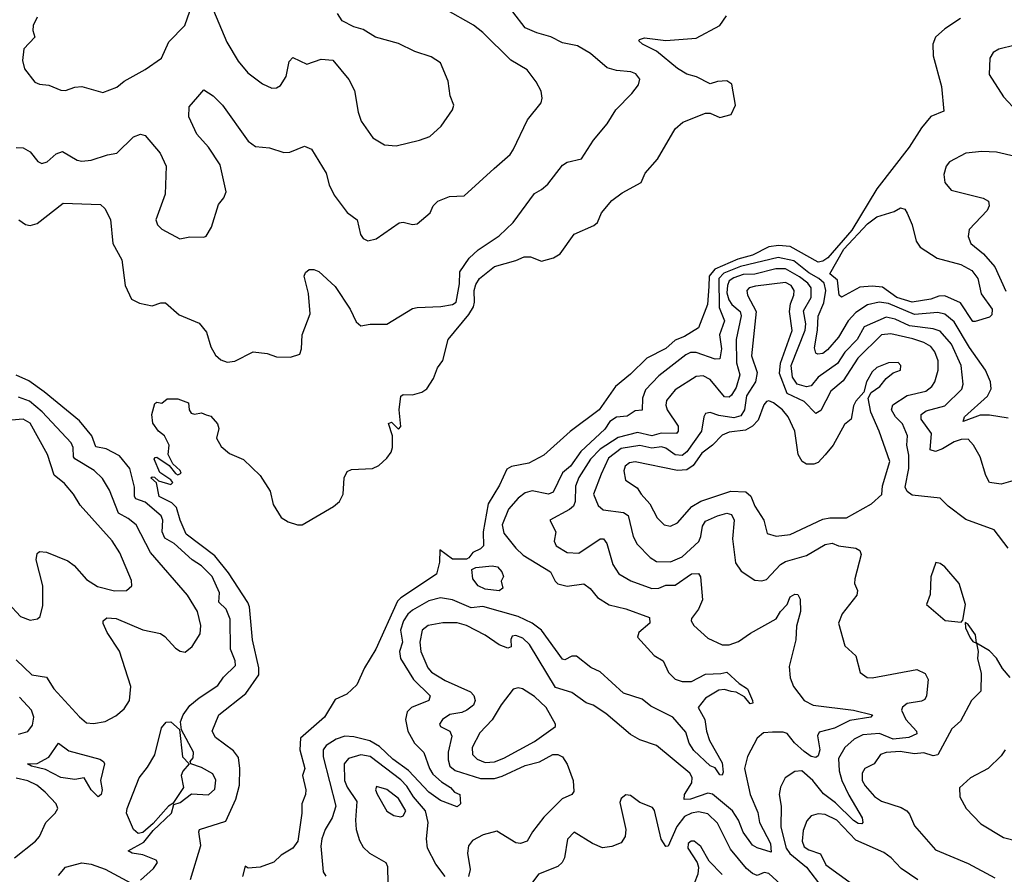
# Model space of a CAD drawing. Extents: x 1552294 to 1694791, y 811929 to 917222.
# Tile 599 of 643: x 1669900 to 1674099, y 897124 to 900769. Entities that reach past the tile are written whole.
import ezdxf

# ---------------------------------------------------------------- set-up
doc = ezdxf.new("R2010")
doc.units = 0

msp = doc.modelspace()

# ---------------------------------------------------------------- linework, layer by layer
at = {"layer": '0CON10XD'}
for points in [[(1669975, 900780), (1669956.9, 900745), (1669956.1, 900723.9), (1669964, 900695), (1669918, 900645), (1669912, 900595), (1669920.3, 900560.3), (1669965, 900503.3), (1669985, 900494), (1670025, 900490), (1670075, 900468.8), (1670095, 900468), (1670135, 900482), (1670165, 900484), (1670255, 900458.8), (1670315, 900482), (1670345, 900507.5), (1670435, 900557.5), (1670504.4, 900605.6), (1670535.7, 900674.3), (1670604.2, 900745), (1670645, 900863.3)], [(1670715, 900836), (1670783.9, 900673.9), (1670832.2, 900592.2), (1670873, 900543), (1670935.4, 900495.4), (1670975, 900477.1), (1670995, 900478.1), (1671011.9, 900488.1), (1671036.7, 900526.7), (1671048.9, 900591.1), (1671065, 900608.1), (1671125, 900579.1), (1671185, 900601.1), (1671235, 900597.1), (1671303.6, 900513.6), (1671327.4, 900467.4), (1671343.1, 900375), (1671356.3, 900336.3), (1671406, 900265), (1671455.6, 900235.6), (1671505, 900230.8), (1671605, 900255.8), (1671648.3, 900271.7), (1671696.7, 900315), (1671746.2, 900385), (1671751.2, 900405), (1671736.2, 900445), (1671727, 900507), (1671693.8, 900585), (1671655, 900610.6), (1671585, 900633.1), (1671515, 900667.1), (1671416.7, 900695), (1671365, 900728.1), (1671325, 900739.4), (1671275, 900764), (1671255, 900796.2)], [(1669885, 900224.5), (1669915, 900222.5), (1669945, 900205.6), (1669977.5, 900165), (1669995, 900155.6), (1670016.9, 900163.1), (1670055, 900197.8), (1670083.2, 900206.8), (1670145, 900170.4), (1670165, 900166.2), (1670205, 900170.4), (1670275, 900193.3), (1670315, 900199.4), (1670385, 900270), (1670415, 900280.8), (1670435, 900276), (1670499.8, 900199.8), (1670524.4, 900145), (1670520, 900025), (1670480.8, 899915), (1670487.5, 899895), (1670505.6, 899875.6), (1670582.5, 899835), (1670625, 899842.5), (1670685, 899841.2), (1670695, 899846.7), (1670717.5, 899885), (1670748.3, 899981.7), (1670770.7, 900009.3), (1670780, 900035), (1670755, 900150), (1670705.3, 900225.3), (1670655, 900280.8), (1670621.5, 900355), (1670622.2, 900397.8), (1670659.3, 900440.7), (1670685, 900470), (1670725, 900444.4), (1670765, 900404.4), (1670875, 900251.9), (1670905, 900228.8), (1670965, 900222.5), (1671026.8, 900203.2), (1671052.5, 900205), (1671115, 900229.2), (1671145, 900216.9), (1671207.1, 900115), (1671220, 900065), (1671240.6, 900020.6), (1671296.4, 899946.4), (1671338.8, 899915), (1671353, 899853), (1671365, 899836.7), (1671385, 899826.2), (1671420, 899835), (1671517.5, 899902.5), (1671535, 899905.6), (1671575, 899895.6), (1671595, 899898.1), (1671650, 899945), (1671662.5, 899975), (1671682.5, 899995), (1671732.5, 900015), (1671795, 900018.5), (1671924, 900135), (1671992, 900195), (1672005, 900213.8), (1672065, 900342), (1672123.8, 900415), (1672128, 900435), (1672123.8, 900465), (1672102.5, 900505), (1672064, 900555), (1671995, 900596.7), (1671875.3, 900715.3), (1671835, 900745.5), (1671714.6, 900814.6)], [(1669897.1, 899915), (1669925, 899896.5), (1669945, 899891.8), (1669975, 899900.6), (1670085, 899986.8), (1670245, 899980.4), (1670263.8, 899963.8), (1670287.3, 899917.3), (1670297.2, 899815), (1670336.2, 899745), (1670349.5, 899635), (1670376.8, 899576.8), (1670410.5, 899560.5), (1670465, 899549.5), (1670502.3, 899562.3), (1670522.3, 899562.3), (1670580.4, 899510.4), (1670665, 899474.3), (1670696.3, 899436.3), (1670714.6, 899374.6), (1670735, 899338), (1670758, 899318), (1670785, 899308.9), (1670817.1, 899312.9), (1670895, 899352), (1670955, 899346.2), (1670995, 899331.2), (1671055, 899330), (1671095, 899342.5), (1671102, 899365), (1671104.2, 899425), (1671138.6, 899515), (1671131.7, 899601.7), (1671113.1, 899675), (1671118.3, 899691.7), (1671135, 899704), (1671155, 899704.2), (1671175, 899695.8), (1671245, 899632), (1671309.1, 899535), (1671335, 899480), (1671355, 899463.8), (1671395, 899470.8), (1671465, 899471.2), (1671575, 899538), (1671595, 899542), (1671695.6, 899545.6), (1671746, 899555), (1671761.2, 899565), (1671775, 899643.3), (1671776.8, 899693.2), (1671817.3, 899752.7), (1671855, 899787.3), (1671945, 899847.8), (1672004.2, 899905), (1672095, 900028.6), (1672125.4, 900044.6), (1672151.7, 900068.3), (1672215, 900148.8), (1672235, 900162), (1672295, 900176.2), (1672347.1, 900255), (1672405.4, 900324.6), (1672442.5, 900385), (1672510.8, 900455), (1672538.3, 900491.7), (1672544.2, 900515), (1672527.8, 900537.8), (1672506.7, 900546.7), (1672445, 900552.3), (1672405, 900563.8), (1672334.4, 900625), (1672278.4, 900658.4), (1672215, 900670.6), (1672165, 900696.4), (1672105, 900712.7), (1672055.7, 900735), (1672002.3, 900802.3)], [(1670628.5, 897101.5), (1670673, 897247), (1670663.8, 897305), (1670667.5, 897315), (1670778.5, 897351.5), (1670822, 897445), (1670837.5, 897505), (1670839.3, 897575), (1670832.9, 897622.9), (1670811.2, 897651.2), (1670735, 897707.5), (1670721.4, 897735), (1670749.4, 897805), (1670864.8, 897895.2), (1670919.4, 897975), (1670920.2, 898005), (1670892.5, 898125), (1670880, 898265), (1670873, 898283), (1670790.3, 898410.3), (1670732.6, 898482.6), (1670610, 898575), (1670584.2, 898634.2), (1670568.9, 898688.9), (1670548.3, 898708.3), (1670494.6, 898735), (1670483.9, 898793.9), (1670460, 898815), (1670465, 898820), (1670475, 898817.5), (1670492.5, 898802.5), (1670545, 898787.5), (1670552.5, 898795), (1670545, 898806.2), (1670497.7, 898837.7), (1670474.2, 898895), (1670477.5, 898902.5), (1670485, 898903.3), (1670538, 898868), (1670565, 898834), (1670575, 898828), (1670588, 898835), (1670585, 898846.7), (1670552.5, 898875), (1670532.5, 898915), (1670537.5, 898955), (1670517.5, 898995), (1670492.5, 899015), (1670468.3, 899048.3), (1670463.3, 899085), (1670477, 899133), (1670485, 899137.5), (1670506.4, 899133.6), (1670528.3, 899151.7), (1670575, 899152.5), (1670620, 899135), (1670622.5, 899105), (1670631.7, 899091.7), (1670645, 899086.7), (1670675, 899092.5), (1670695, 899083.3), (1670715, 899078), (1670744, 899045), (1670749.2, 899025), (1670739.4, 898985), (1670759.6, 898949.6), (1670795, 898918.6), (1670855, 898893.8), (1670926.2, 898825), (1670967.9, 898757.9), (1670980.9, 898700.9), (1671015, 898646), (1671045, 898626.9), (1671085, 898614.3), (1671105, 898614.4), (1671237.5, 898692.5), (1671263.8, 898715), (1671279.2, 898745), (1671284.3, 898815), (1671297.1, 898842.9), (1671315, 898850.8), (1671405, 898855.4), (1671431.6, 898868.4), (1671465, 898898.9), (1671483.5, 898925), (1671489.2, 898945), (1671490, 898995), (1671473, 899047), (1671485, 899052.5), (1671515, 899022.5), (1671525.6, 899034.4), (1671517.9, 899105), (1671525, 899163.8), (1671535, 899170.8), (1671575, 899168.6), (1671615, 899180), (1671635.7, 899195), (1671665, 899238.8), (1671681.5, 899285), (1671704.5, 899315.5), (1671727.1, 899405), (1671815, 899511.3), (1671835.3, 899545), (1671840, 899565), (1671837.8, 899615), (1671845, 899640), (1671861.1, 899665), (1671925, 899716), (1672015, 899741.6), (1672051.6, 899758.4), (1672078.1, 899758.1), (1672125, 899739.1), (1672176.1, 899753.9), (1672205, 899770.4), (1672264.5, 899855), (1672348.3, 899891.7), (1672364.4, 899905), (1672381.5, 899945), (1672425, 899997.5), (1672469.5, 900030.5), (1672550, 900075), (1672567.5, 900115), (1672619.4, 900175), (1672695, 900303.8), (1672728.1, 900331.9), (1672825, 900371.2), (1672845, 900370), (1672885, 900352), (1672933.3, 900365), (1672952, 900405), (1672936.7, 900495), (1672915, 900508.8), (1672875, 900506.2), (1672845, 900496.2), (1672785.5, 900525.5), (1672745, 900536.9), (1672705, 900560.6), (1672615.3, 900635.3), (1672556.2, 900665), (1672540.7, 900679.3), (1672542.5, 900685), (1672565, 900692), (1672655, 900680), (1672785, 900690), (1672885, 900744), (1672914.5, 900785.5)], [(1673911.2, 900775), (1673845, 900730), (1673805.6, 900695), (1673793.8, 900665), (1673794.6, 900614.6), (1673830.8, 900485), (1673840.7, 900379.3), (1673785, 900356.2), (1673745, 900308.8), (1673692.7, 900225), (1673555, 900048.2), (1673448.5, 899871.5), (1673346.5, 899753.5), (1673325, 899739), (1673305, 899735.2), (1673185, 899801.5), (1673135.7, 899805.7), (1673095, 899800.9), (1673025, 899765.6), (1672962.5, 899747.5), (1672864.2, 899705.8), (1672840.6, 899675), (1672838.5, 899631.5), (1672833.2, 899555), (1672795, 899454.4), (1672735, 899418.2), (1672695, 899402.5), (1672655, 899367.4), (1672574.5, 899325.5), (1672505, 899257.8), (1672440, 899205), (1672371.3, 899105), (1672247.5, 899012.5), (1672135, 898912.5), (1672071.5, 898878.5), (1671996.7, 898863.2), (1671977.8, 898852.2), (1671946.3, 898783.7), (1671897.8, 898705), (1671876.4, 898585), (1671877.8, 898525), (1671865, 898511.9), (1671832.7, 898497.3), (1671815, 898473.6), (1671805, 898468.7), (1671745, 898467.7), (1671692, 898508), (1671690.8, 898455), (1671678, 898405), (1671525, 898303.9), (1671510.9, 898289.1), (1671419.1, 898085), (1671370, 898005), (1671338.3, 897931.7), (1671295, 897892.5), (1671245, 897870), (1671200, 897795), (1671097.5, 897705), (1671094.7, 897655), (1671115.6, 897575), (1671106, 897545), (1671120.6, 897485), (1671119.4, 897465), (1671103.1, 897425), (1671103.1, 897385), (1671085.6, 897265), (1671065, 897236.2), (1671014.4, 897205.6), (1670984.2, 897175.8), (1670925, 897154), (1670875, 897150), (1670861.7, 897158.3), (1670850, 897115)], [(1674145, 900660.4), (1674075, 900643.1), (1674050.7, 900629.3), (1674037.1, 900605), (1674034.2, 900535), (1674095, 900440.6), (1674211.9, 900315)], [(1674225, 900167.6), (1674065, 900204.1), (1674002.4, 900207.6), (1673935, 900199.6), (1673865, 900162.9), (1673851.1, 900145), (1673841.3, 900108.7), (1673845.6, 900075), (1673871.8, 900041.8), (1674008, 900008), (1674031.2, 899995), (1674034, 899975), (1674025.7, 899955), (1673948.1, 899875), (1673944.4, 899845), (1673955.4, 899815.4), (1674010.5, 899770.5), (1674058.6, 899715), (1674105, 899611.5)], [(1673975, 899482.5), (1673965, 899482.5), (1673911.1, 899561.1), (1673845, 899590.9), (1673819.5, 899590.5), (1673785, 899577.8), (1673705, 899564.2), (1673640, 899585), (1673578.9, 899628.9), (1673535, 899632.4), (1673481.9, 899628.1), (1673405, 899585.6), (1673394.8, 899595), (1673387.8, 899657.8), (1673354.3, 899685), (1673415, 899790.6), (1673515, 899898.5), (1673555, 899928.7), (1673628.4, 899951.6), (1673656.3, 899966.4), (1673675, 899960.6), (1673685, 899944), (1673706.2, 899895), (1673722.9, 899825), (1673739.6, 899799.6), (1673812.6, 899752.6), (1673913.3, 899725), (1673959.5, 899699.5), (1673985.4, 899665), (1674000, 899600), (1674047.5, 899535), (1674045, 899510), (1674035, 899500), (1673975, 899482.5)], [(1674115, 899069.2), (1674035, 899083), (1673995, 899082.3), (1673923.8, 899055), (1673929.2, 899075), (1674026.7, 899163.3), (1674042.5, 899195), (1674039.2, 899225), (1674018.3, 899275), (1673950.5, 899370.5), (1673885, 899480.8), (1673845, 899513.5), (1673815, 899520.7), (1673715, 899511.3), (1673605, 899558.5), (1673565, 899564.1), (1673515, 899553.3), (1673465, 899521.1), (1673433, 899485), (1673392, 899415), (1673345, 899361.2), (1673325, 899346.1), (1673302.9, 899342.9), (1673295, 899346.7), (1673289.2, 899369.2), (1673302.5, 899445), (1673304.8, 899505), (1673329, 899561), (1673337.8, 899615), (1673329.8, 899645), (1673308.1, 899665), (1673265, 899690.3), (1673200.4, 899740.4), (1673135, 899754.6), (1672973.1, 899716.9), (1672902.4, 899687.6), (1672880.6, 899665), (1672882.2, 899542.2), (1672906, 899485), (1672883.8, 899425), (1672893.3, 899365), (1672885, 899323.3), (1672865, 899321.8), (1672785, 899350.5), (1672760.8, 899349.2), (1672740.2, 899339.8), (1672625, 899250.3), (1672569.1, 899190.9), (1672555.2, 899155), (1672555, 899103.3), (1672525, 899100.4), (1672491, 899079), (1672445, 899074.1), (1672417.1, 899055), (1672395, 899022.7), (1672292.6, 898927.4), (1672248.4, 898865), (1672215, 898836.5), (1672175, 898754.4), (1672155, 898745.9), (1672085, 898760), (1672055, 898750.8), (1672025, 898727.9), (1671985, 898682.2), (1671957.8, 898615)], [(1674145, 898805.5), (1674085, 898787.8), (1674035.5, 898795.5), (1674019.4, 898825), (1673995.5, 898905), (1673967.1, 898955), (1673945, 898980.9), (1673915, 898979.3), (1673885, 898969.1), (1673835, 898938.4), (1673805, 898927.9), (1673781.9, 898935), (1673787.8, 899005), (1673744.7, 899065), (1673743.8, 899085), (1673765, 899100.7), (1673845, 899122.1), (1673917.1, 899192.9), (1673923.1, 899215), (1673914.3, 899295), (1673873.3, 899385), (1673825, 899441), (1673795, 899451), (1673695, 899464.1), (1673632.7, 899492.7), (1673595, 899501.2), (1673501.2, 899458.8), (1673471.7, 899405), (1673419, 899351), (1673386.6, 899303.4), (1673305, 899244), (1673275, 899207.3), (1673255, 899203.8), (1673215.1, 899215.1), (1673195.4, 899245), (1673190.4, 899295), (1673249.9, 899445), (1673251.7, 899471.7), (1673242.5, 899527.5), (1673275.5, 899585), (1673275.5, 899625), (1673260.4, 899645), (1673225, 899672.1), (1673165, 899706.4), (1673125, 899706.1), (1673035, 899684.2)], [(1673035, 899684.2), (1672985, 899682.8), (1672945, 899668.3), (1672925.8, 899655), (1672917.8, 899635), (1672915.8, 899605), (1672923.9, 899573.9), (1672936.5, 899555), (1672971.9, 899525), (1672976.7, 899506.7), (1672955.5, 899405), (1672956.2, 899306.2), (1672971.5, 899255), (1672955, 899200), (1672935, 899167.5), (1672925, 899159.7), (1672905, 899160.3), (1672843.8, 899235), (1672815, 899250), (1672785, 899247.5), (1672695, 899190.7), (1672658, 899145), (1672654.7, 899125), (1672661.3, 899105), (1672707.9, 899035), (1672707.5, 899015), (1672700.8, 899005), (1672635, 899005.2), (1672595, 898994.9), (1672535, 899008.1), (1672452.2, 898987.8), (1672375, 898937.8), (1672334.4, 898895), (1672285, 898816.5), (1672270.2, 898779.8), (1672268.8, 898715), (1672261.7, 898695), (1672245, 898680), (1672160.8, 898635), (1672186.5, 898585), (1672179.2, 898545), (1672187.8, 898525), (1672235, 898497.5), (1672285, 898494.6), (1672375, 898554.4), (1672390, 898555), (1672404.4, 898535), (1672428.9, 898445), (1672455.3, 898405.3), (1672506.6, 898376.6), (1672595, 898343.2), (1672625, 898344.8), (1672655, 898357.5), (1672695, 898357.1), (1672765, 898405.3), (1672795, 898407.1), (1672802.7, 898392.7), (1672811.8, 898295), (1672794.6, 898255), (1672764.3, 898215), (1672762.9, 898205), (1672774.4, 898185), (1672835, 898131.8), (1672895, 898102.4), (1672925, 898103.3), (1672965, 898117.9), (1673016.7, 898153.3), (1673125.9, 898214.1), (1673143.9, 898245), (1673172.3, 898275), (1673185, 898307.8), (1673205, 898318.5), (1673217.6, 898317.6), (1673227.9, 898297.9), (1673229.6, 898245), (1673212.7, 898182.7), (1673209.1, 898125), (1673180.7, 898010.7), (1673185, 897962.5), (1673200, 897925), (1673245, 897865.7), (1673283.8, 897845), (1673455.4, 897824.6), (1673536.2, 897805), (1673530, 897795), (1673439.5, 897780.5), (1673375, 897747), (1673309.1, 897730.9), (1673302.4, 897715), (1673311.9, 897655), (1673305, 897630), (1673295, 897622.4), (1673275, 897627.2), (1673245, 897648.5), (1673203.3, 897685), (1673172.7, 897725), (1673155, 897730.5), (1673109.8, 897730.2), (1673071.7, 897728.3), (1673044.2, 897705), (1673003, 897627), (1672990.4, 897575), (1673014.8, 897465), (1673047.7, 897387.7), (1673054.3, 897345), (1673101.2, 897255), (1673105, 897218.8), (1673045, 897236.7), (1673025, 897248.9), (1672985, 897303.8), (1672965, 897355.4), (1672939, 897395), (1672855, 897465.5), (1672835, 897469.8), (1672760, 897445), (1672733.6, 897443.6), (1672734.8, 897465), (1672765.6, 897515), (1672766.9, 897536.9), (1672757.5, 897555), (1672615, 897673.8), (1672545, 897697.1), (1672505, 897720.4), (1672399.8, 897809.8), (1672345, 897845.6), (1672315, 897855.8), (1672255, 897899.7), (1672185, 897920.8), (1672074.5, 898104.5), (1672045, 898131.2), (1672015, 898143.4), (1671999.8, 898140.2), (1671994.1, 898125.9), (1671995.4, 898094.6), (1671981.7, 898088.3), (1671945, 898103.5), (1671885, 898144.1), (1671805, 898184.8), (1671765, 898196.8), (1671705, 898197.2), (1671642.5, 898185), (1671616.8, 898165), (1671606.3, 898113.7), (1671610.8, 898075), (1671641, 898005), (1671655.8, 897985.8), (1671715, 897950.8), (1671822.6, 897902.6), (1671836.5, 897886.5), (1671841.8, 897865), (1671834.6, 897845), (1671807.3, 897825), (1671785, 897814.8), (1671734.5, 897805.5), (1671703.3, 897785), (1671690.8, 897765), (1671693.8, 897755), (1671734.3, 897735), (1671743, 897713), (1671727.1, 897645), (1671727.7, 897612.3), (1671734.7, 897585), (1671756.6, 897566.6), (1671865, 897533.4), (1671925, 897533), (1671957.7, 897542.3), (1672055, 897588.8), (1672116.3, 897603.7), (1672173.8, 897635), (1672195, 897635.4), (1672215.3, 897625.3), (1672235, 897593.8), (1672260, 897525), (1672262.3, 897477.7), (1672253.8, 897465), (1672213.4, 897446.6), (1672135, 897368.5), (1672086.2, 897305), (1672064.6, 897265.4), (1672035, 897255.6), (1672015, 897257.8), (1671935, 897308.9), (1671877.1, 897292.9), (1671831.5, 897268.5), (1671813.8, 897245), (1671809.2, 897215), (1671821.5, 897145), (1671813.8, 897115)], [(1673187.6, 899557.6), (1673201, 899595), (1673201.9, 899615), (1673190.3, 899635), (1673165, 899649.1), (1673037.4, 899632.6), (1673010.6, 899625), (1673001.2, 899615), (1673004.1, 899595), (1673040.5, 899525), (1673021.2, 899335), (1673044.4, 899265), (1673037.3, 899225), (1672999.3, 899165), (1672991.1, 899105), (1672975, 899079.2), (1672945, 899071.3), (1672880.9, 899080.9), (1672845, 899093.8), (1672825, 899089.4), (1672817.3, 899075), (1672807.3, 899015), (1672745, 898925.7), (1672725, 898911.1), (1672695, 898913.3), (1672655, 898941.9), (1672636.8, 898946.8), (1672595, 898941.8), (1672545, 898953.4), (1672465, 898939.7), (1672410.7, 898899.3), (1672379.4, 898830.6), (1672346.7, 898745), (1672366.6, 898696.6), (1672388.7, 898678.7), (1672475, 898666.7), (1672494.6, 898655), (1672516.7, 898565), (1672532.7, 898532.7), (1672587.8, 898475), (1672615, 898457.9), (1672675, 898456.8), (1672725, 898478.8), (1672795.6, 898544.4), (1672804.8, 898565), (1672811.2, 898608.8), (1672825, 898631.1), (1672875, 898653.8), (1672915, 898664), (1672935, 898658.9), (1672946.5, 898635), (1672940, 898555), (1672952.2, 898452.2), (1672976.9, 898416.9), (1673035, 898378.6), (1673065, 898375.6), (1673085, 898381.5), (1673144.6, 898445), (1673165, 898458.6), (1673255, 898483.6), (1673335, 898530.9), (1673365, 898536), (1673391.2, 898525), (1673465.9, 898515.9), (1673481.9, 898505), (1673488.2, 898488.2), (1673460.9, 898385), (1673460.5, 898365), (1673471.9, 898335), (1673470, 898315), (1673407.1, 898235), (1673392.2, 898195), (1673418.3, 898098.3), (1673465, 898056.2), (1673484.6, 897984.6), (1673513.4, 897963.4), (1673535, 897962.5), (1673725, 897997.7), (1673761.2, 897981.2), (1673774.5, 897955), (1673766.7, 897885), (1673759.6, 897870.4), (1673745, 897862.2), (1673685, 897852.5), (1673665, 897837.3), (1673660.9, 897825), (1673678.4, 897785), (1673724.4, 897735), (1673725, 897723.3), (1673691.7, 897708.3), (1673625, 897700.2), (1673565.9, 897724.1), (1673495, 897718.9), (1673458.7, 897701.3), (1673418.2, 897665), (1673392, 897618), (1673394.3, 897565), (1673405.5, 897525), (1673435, 897461.8), (1673492, 897365), (1673495.5, 897345), (1673490.6, 897339.4), (1673475, 897340.6), (1673455, 897354.3), (1673379.3, 897429.3), (1673327.3, 897467.3), (1673282.7, 897525), (1673235, 897565.4), (1673205, 897563.3), (1673163.6, 897536.4), (1673144, 897496), (1673138, 897465), (1673147.4, 897415), (1673145.6, 897325), (1673169, 897235), (1673183.6, 897213.6), (1673254.9, 897154.9), (1673325, 897064.1)], [(1674114.5, 898515), (1674055, 898593.1), (1673935, 898638), (1673858.6, 898695), (1673825, 898728.9), (1673705, 898740.8), (1673685, 898756.4), (1673675.8, 898775), (1673691, 898855), (1673691.7, 898911.7), (1673682.7, 898955), (1673686.4, 898995), (1673665, 899046), (1673635, 899075.2), (1673617.4, 899105), (1673623.3, 899126.7), (1673685, 899166.4), (1673764.4, 899185.6), (1673788.9, 899205), (1673801.8, 899225), (1673816.4, 899275), (1673816.3, 899315), (1673803, 899353), (1673785.8, 899375), (1673755, 899393.1), (1673708.2, 899408.2), (1673615, 899428.8), (1673574.8, 899425.2), (1673474.3, 899325.7), (1673411.1, 899228.9), (1673358.6, 899185), (1673316.9, 899103.1), (1673295, 899090), (1673245, 899140.3), (1673172.2, 899175), (1673140.4, 899260.4), (1673144.4, 899305), (1673193.3, 899443.3), (1673183.3, 899525), (1673187.6, 899557.6)], [(1673126.2, 898566.2), (1673185, 898573.3), (1673325, 898638.8), (1673355.3, 898644.7), (1673425, 898644.7), (1673532.9, 898705), (1673576.2, 898743.8), (1673579.2, 898780.8), (1673610.7, 898885), (1673565.4, 899015), (1673528.9, 899095), (1673517.5, 899155), (1673531.1, 899178.9), (1673568.5, 899205), (1673595, 899239.5), (1673625, 899262.5), (1673655.7, 899275), (1673657.5, 899295), (1673646.6, 899306.6), (1673605, 899305.6), (1673555, 899285.4), (1673535, 899266.9), (1673511.2, 899225), (1673499.7, 899180.3), (1673465, 899142.5), (1673455, 899122), (1673445.6, 899065), (1673416.8, 899043.2), (1673369.4, 898955), (1673335, 898913.8), (1673305, 898881.2), (1673286.4, 898873.6), (1673255, 898873.3), (1673236.5, 898885), (1673219.7, 898915), (1673205.9, 899015), (1673177.2, 899075), (1673152.7, 899105), (1673115, 899134.6), (1673095, 899143.6), (1673085, 899140.5), (1673073.5, 899126.5), (1673048.8, 899061.2), (1673024.9, 899035.1), (1672995, 899018), (1672925, 899010), (1672895, 898996.9), (1672854.9, 898955.1), (1672809.5, 898920.5), (1672772.2, 898867.8), (1672745, 898849.8), (1672705, 898845.9), (1672525, 898882.9), (1672500.8, 898879.2), (1672482.3, 898865), (1672476.2, 898845), (1672482.7, 898805), (1672532.9, 898772.9), (1672550, 898745), (1672587.5, 898705), (1672617.8, 898645), (1672648.8, 898615), (1672675, 898609.1), (1672705, 898623.6), (1672766.4, 898693.6), (1672805, 898716.1), (1672932.3, 898757.7), (1672996.2, 898756.2), (1673017.5, 898737.5), (1673035, 898694.2), (1673073.1, 898635), (1673087.8, 898577.8), (1673126.2, 898566.2)], [(1670415, 897099.4), (1670470.9, 897149.1), (1670488, 897175), (1670482, 897185), (1670425, 897206.7), (1670380, 897215), (1670363.3, 897225), (1670428.8, 897261.2), (1670469.6, 897310.4), (1670547.4, 897385), (1670557.6, 897422.4), (1670585, 897430.2), (1670632.4, 897467.6), (1670705, 897463.8), (1670732, 897488), (1670736, 897526), (1670723.3, 897553.3), (1670675, 897580.4), (1670630, 897595), (1670627.5, 897605), (1670639.4, 897620.6), (1670640.9, 897645), (1670590.3, 897740.3), (1670586.4, 897775), (1670597.7, 897805), (1670626, 897844), (1670665, 897877.1), (1670745, 897929.6), (1670769.2, 897965), (1670820.4, 898015), (1670818.8, 898035), (1670799.3, 898085), (1670796.9, 898213.1), (1670780.4, 898255), (1670748.8, 898285), (1670752, 898325), (1670720.9, 898395), (1670675, 898440), (1670636, 898466), (1670558.8, 898535), (1670518.4, 898558.4), (1670507.7, 898585), (1670510.9, 898635), (1670503.6, 898653.6), (1670435, 898711.6), (1670394.7, 898725), (1670389.1, 898735), (1670389.8, 898775), (1670370, 898855), (1670325, 898909.7), (1670268.3, 898938.3), (1670225, 898947.5), (1670207.5, 898995), (1670155, 899058.6), (1670005, 899182.5), (1669938.4, 899228.4), (1669885, 899253)], [(1669885, 898038.5), (1669951.9, 897975), (1670014.7, 897964.7), (1670045, 897915.5), (1670155, 897795.7), (1670185, 897770.8), (1670215, 897766.9), (1670264.4, 897775.6), (1670309.7, 897800.3), (1670345, 897830), (1670368.1, 897865), (1670374.4, 897925), (1670325.6, 898075.6), (1670273.6, 898155), (1670256.2, 898193.8), (1670256, 898205), (1670272, 898218), (1670311.2, 898215), (1670425, 898167.1), (1670500.8, 898150.8), (1670518.9, 898138.9), (1670565, 898088.5), (1670585, 898075.6), (1670605, 898071.4), (1670635, 898095.7), (1670669.4, 898150.6), (1670672, 898185), (1670658.2, 898245), (1670615, 898314.2), (1670457.2, 898497.2), (1670396.2, 898615), (1670362.5, 898642.5), (1670321.6, 898665), (1670283, 898763), (1670252.9, 898812.9), (1670217.2, 898847.2), (1670135.9, 898895.9), (1670129.2, 898905), (1670128.4, 898945), (1670119.7, 898965), (1669996.3, 899096.3), (1669941.6, 899141.6), (1669895, 899159.5)], [(1669851.2, 898281.2), (1669903.6, 898223.6), (1669945, 898208.6), (1669975.6, 898214.4), (1669986.8, 898223.2), (1669998.8, 898271.2), (1669998.2, 898355), (1669970.5, 898465), (1669975, 898492.5), (1669985, 898501.2), (1670015, 898498.6), (1670105, 898460.9), (1670131.7, 898441.7), (1670185, 898381.5), (1670232.2, 898352.2), (1670305, 898333.6), (1670355.7, 898334.3), (1670378.8, 898355), (1670377.4, 898377.4), (1670327.5, 898495), (1670295, 898546.9), (1670158, 898698), (1670129.1, 898745), (1670090.6, 898790.6), (1670046.5, 898826.5), (1670018.9, 898915), (1669945, 899048.2), (1669915, 899066.2), (1669865, 899060.9)], [(1671957.8, 898615), (1671965, 898578.6), (1672015.5, 898515), (1672047.3, 898485), (1672164, 898414), (1672182.8, 898375), (1672195, 898363.2), (1672235, 898352.9), (1672305, 898362.9), (1672332.6, 898342.6), (1672364.5, 898304.5), (1672413.6, 898273.6), (1672485, 898257.1), (1672585, 898220), (1672586.7, 898195), (1672540, 898155), (1672534.2, 898135), (1672605, 898057.9), (1672643.5, 898035), (1672667.3, 897985), (1672695, 897956.4), (1672725, 897946), (1672765, 897946.2), (1672825, 897977.2), (1672889.8, 897980.2), (1672915, 897987.1), (1672967.5, 897937.5), (1673003.5, 897915), (1673025.4, 897865), (1673026, 897854), (1673015, 897850.7), (1672991.1, 897881.1), (1672955, 897901.3), (1672934.1, 897904.1), (1672905, 897912.9), (1672880.9, 897909.1), (1672825, 897875.7), (1672793.5, 897835), (1672821.1, 897785), (1672828.6, 897735), (1672842, 897695), (1672895, 897599.4), (1672899.7, 897560.3), (1672895, 897546.9), (1672885, 897548.2), (1672865, 897578.9), (1672845, 897587.5), (1672775, 897652.4), (1672755, 897682.9), (1672740.6, 897730.6), (1672685.1, 897795.1), (1672591.8, 897841.8), (1672555, 897870.8), (1672475, 897897.5), (1672375, 897987.4), (1672335.8, 898005.8), (1672275, 898054.8), (1672255, 898054.8), (1672225, 898039.4), (1672215, 898041.3), (1672125.3, 898165), (1672084.7, 898195), (1672025, 898223.2), (1671875, 898265.9), (1671825, 898260.9), (1671745, 898294.7), (1671695, 898303.2), (1671645, 898290), (1671575, 898250.2), (1671555, 898233.3), (1671537, 898205), (1671524.3, 898165), (1671533, 898115), (1671519.8, 898075), (1671523.5, 898045), (1671579.7, 897955), (1671650, 897885), (1671644.2, 897865), (1671570.6, 897835), (1671552.3, 897817.7), (1671545.3, 897784.7), (1671555.6, 897735), (1671582.9, 897682.9), (1671623.1, 897643.1), (1671647.6, 897575), (1671662, 897552), (1671698.8, 897518.8), (1671736.9, 897495), (1671754.3, 897474.3), (1671777.5, 897465), (1671780, 897425), (1671765, 897412), (1671695, 897438.6), (1671645.3, 897475.2), (1671557.3, 897567.3), (1671491.5, 897615), (1671435, 897668.7), (1671393.1, 897693.1), (1671325, 897710.8), (1671286.8, 897713.2), (1671249.8, 897700.2), (1671206.3, 897673.7), (1671194.2, 897655), (1671194.3, 897625), (1671248.3, 897415), (1671232.6, 897365), (1671202.2, 897315), (1671187.8, 897275), (1671183.7, 897243.7), (1671193.8, 897135), (1671205, 897115.6)], [(1671945, 898334), (1671885, 898340.9), (1671855, 898354.6), (1671831.8, 898385), (1671828.1, 898425), (1671845, 898432.3), (1671915, 898439.6), (1671938, 898435), (1671956.2, 898415), (1671962.5, 898395), (1671952.5, 898375), (1671960, 898345), (1671945, 898334)], [(1673915, 898200), (1673921.7, 898208.3), (1673933.8, 898275), (1673906.7, 898365), (1673845.5, 898435.5), (1673825, 898450), (1673806.1, 898453.9), (1673785, 898392.5), (1673782, 898318), (1673767.5, 898275), (1673846.4, 898206.4), (1673915, 898200)], [(1674123.3, 897963.3), (1674091.4, 898001.4), (1674065, 898045.8), (1674035, 898076.7), (1673980, 898110), (1673976.2, 898145), (1673945, 898190), (1673931.7, 898198.3), (1673932.5, 898175), (1673953, 898133), (1673965, 898117.5), (1673980, 898110), (1673987.5, 898075), (1673984, 898045), (1674000.5, 897980.5), (1673999.2, 897905), (1673958.1, 897865), (1673911.9, 897778.1), (1673875, 897744.2), (1673815, 897633.8), (1673795, 897629), (1673755, 897642), (1673715, 897637.8), (1673655, 897648.1), (1673595, 897643.1), (1673571.1, 897635), (1673544, 897596), (1673504.3, 897575.7), (1673492.3, 897555), (1673493.1, 897525), (1673505, 897501.5), (1673545, 897455.4), (1673575, 897436.5), (1673658.9, 897408.9), (1673683.3, 897395), (1673695, 897380.8), (1673715, 897331.1), (1673805, 897228.2), (1673945, 897170.9), (1674058.7, 897108.7)], [(1671885, 897600.8), (1671925, 897604.4), (1671965, 897619.6), (1672095, 897690.8), (1672184.5, 897755), (1672185.4, 897765), (1672145.7, 897835), (1672095, 897882.9), (1672044.1, 897915.9), (1672025, 897920), (1672005, 897913.8), (1671952.7, 897847.3), (1671915, 897782.7), (1671862.2, 897727.8), (1671829.7, 897665), (1671830.7, 897635), (1671850.5, 897615), (1671885, 897600.8)], [(1669895, 897721.4), (1669935, 897734), (1669955, 897760), (1669960.4, 897795), (1669950.4, 897825), (1669899.7, 897879.7)], [(1670405, 897297.7), (1670385.4, 897315), (1670356.2, 897385), (1670358.8, 897405), (1670410, 897535), (1670445, 897580.6), (1670475.7, 897634.3), (1670505, 897749.2), (1670525, 897772.9), (1670545, 897774.2), (1670581.7, 897741.7), (1670594.8, 897624.8), (1670622.5, 897595), (1670596, 897564), (1670588.9, 897545), (1670599.2, 897495), (1670553.4, 897426.6), (1670535, 897414.7), (1670469.1, 897340.9), (1670425, 897302.5), (1670405, 897297.7)], [(1670235, 897454.3), (1670205, 897484.3), (1670175, 897535.6), (1670135, 897528), (1670075, 897536.7), (1670010.8, 897570.8), (1669950, 897585), (1669933.3, 897595), (1669975, 897596.9), (1670025, 897623.8), (1670065, 897683.8), (1670110.3, 897650.3), (1670241.9, 897615), (1670258.1, 897605), (1670261.9, 897595), (1670244.2, 897525), (1670251.2, 897485), (1670248, 897465), (1670235, 897454.3)], [(1674101.9, 897655), (1674085, 897630), (1674029.2, 897575), (1673955, 897535.8), (1673907.3, 897492.7), (1673908.6, 897455), (1673935.7, 897405), (1673999.1, 897339.1), (1674095, 897281.8), (1674156.2, 897265)], [(1671714.7, 897115), (1671675, 897166.8), (1671639.6, 897235), (1671634.8, 897275), (1671642.1, 897345), (1671630.2, 897395), (1671579.1, 897455), (1671550.3, 897500.3), (1671525, 897526.6), (1671395, 897627.2), (1671355, 897634.4), (1671302.4, 897617.6), (1671283.7, 897595), (1671285.8, 897525), (1671296.5, 897496.5), (1671338.3, 897435), (1671332.1, 897355), (1671335.4, 897315), (1671348.8, 897268.8), (1671365, 897240), (1671391.4, 897215), (1671462, 897175), (1671467.9, 897157.9), (1671469.2, 897085)], [(1669877.8, 897195), (1669967.5, 897265), (1669984.5, 897285), (1670011.5, 897345), (1670050.8, 897385), (1670062.5, 897405), (1670055.8, 897425), (1670008.6, 897475), (1669972.5, 897505), (1669935, 897523.1), (1669885, 897533.8)], [(1671525, 897369.5), (1671535, 897373.3), (1671546.2, 897395), (1671515, 897447.3), (1671465, 897486.5), (1671421.9, 897498.1), (1671417.5, 897485), (1671424.3, 897465.7), (1671465, 897393.8), (1671495, 897374.6), (1671525, 897369.5)], [(1673162.5, 897065), (1673095, 897128.1), (1673075, 897131.4), (1673045, 897118.9), (1673025, 897127.3), (1672999.3, 897149.3), (1672930.9, 897230.9), (1672875, 897342.9), (1672835, 897382), (1672795, 897390.7), (1672765, 897384.8), (1672735, 897370.2), (1672701.7, 897328.3), (1672665.7, 897244.3), (1672655, 897243.3), (1672635, 897274.4), (1672606.6, 897396.6), (1672598.8, 897408.8), (1672545, 897430), (1672505, 897460), (1672485, 897463.3), (1672465, 897447.5), (1672459.5, 897430.5), (1672484.6, 897315), (1672482.2, 897285), (1672465, 897258.6), (1672425, 897242.7), (1672385, 897237.5), (1672343.1, 897255), (1672265, 897303.8), (1672235.7, 897274.3), (1672222.5, 897195), (1672213.2, 897175), (1672195, 897157.1), (1672112.5, 897125), (1672075, 897075.6)], [(1673730.3, 897100.3), (1673658.5, 897148.5), (1673616.8, 897195), (1673585, 897217.8), (1673465, 897270.5), (1673385, 897355.5), (1673335, 897379), (1673305, 897382), (1673275, 897373.5), (1673257, 897353), (1673241.2, 897311.2), (1673237.1, 897265), (1673245, 897241.3), (1673265, 897228.3), (1673315, 897211.4), (1673337.5, 897165), (1673492.4, 897052.4)], [(1672895, 897123.5), (1672840.3, 897180.3), (1672805, 897242.2), (1672775.8, 897265), (1672764, 897266), (1672750, 897255), (1672748.5, 897235), (1672788.9, 897175), (1672794.6, 897155), (1672791.5, 897125), (1672776.4, 897085)], [(1670065, 897118.8), (1670095, 897154.2), (1670165, 897172.5), (1670205, 897167.8), (1670265, 897145.6), (1670375, 897087.1)]]:
    msp.add_lwpolyline(points, dxfattribs=at)

doc.saveas('drawing.dxf')
